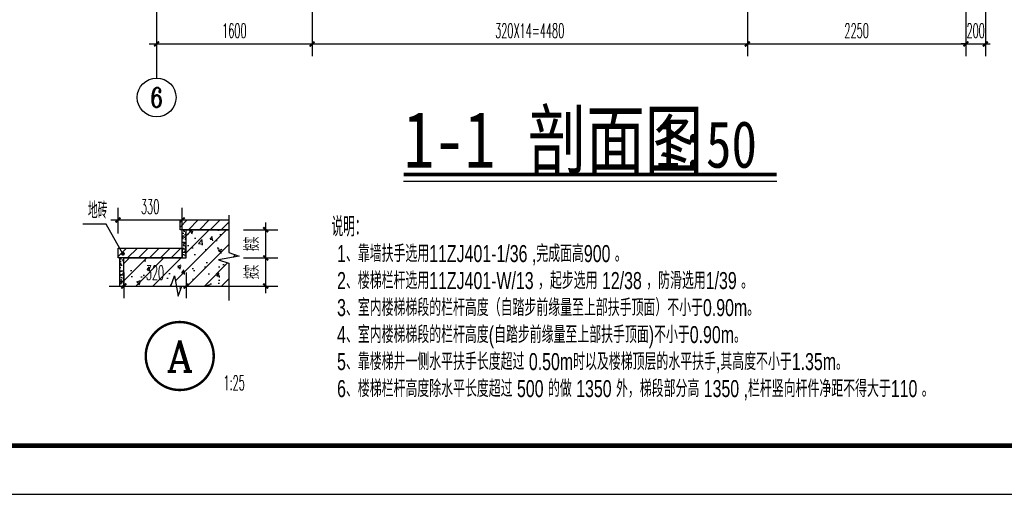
# Model space of a CAD drawing. Extents: x 1779708 to 7299578, y -1121471 to 88434.
# Tile 662 of 1056: x 6073326 to 6083460, y -973850 to -968966. Entities that reach past the tile are written whole.
import ezdxf
from ezdxf.enums import TextEntityAlignment as Align

# ---------------------------------------------------------------- set-up
doc = ezdxf.new("R2010")
doc.units = 0
doc.header["$LTSCALE"] = 1000
doc.header["$MEASUREMENT"] = 0
doc.layers.get('0').update_dxf_attribs({"linetype": 'CONTINUOUS'})
doc.layers.get('Defpoints').update_dxf_attribs({"linetype": 'CONTINUOUS'})
for name, color, linetype in [('AXIS', 3, 'CONTINUOUS'), ('AXIS_TEXT', 7, 'CONTINUOUS'), ('DIM_IDEN', 3, 'CONTINUOUS'), ('DIM_LEAD', 3, 'CONTINUOUS'), ('DIM_SYMB', 3, 'CONTINUOUS'), ('PUB_DIM', 3, 'CONTINUOUS'), ('PUB_TEXT', 7, 'CONTINUOUS'), ('PUB_TITLE', 4, 'CONTINUOUS'), ('WALL', 255, 'CONTINUOUS'), ('可见线', 6, 'CONTINUOUS'), ('填充细线', 8, 'CONTINUOUS'), ('房间名称、编号', 7, 'CONTINUOUS')]:
    doc.layers.add(name, color=color, linetype=linetype)
doc.styles.add('-仿宋_GB2312', font='txt', dxfattribs={"width": 0.8})
doc.styles.add('_HZTXT', font='txt.shx', dxfattribs={"width": 0.6, "bigfont": 'HZTXT.shx'})
doc.styles.add('_TCH_AXIS', font='COMPLEX', dxfattribs={"bigfont": 'GBCBIG'})
doc.styles.add('_TCH_DIM', font='SIMPLEX.shx', dxfattribs={"width": 0.7, "bigfont": 'GBCBIG.shx'})
doc.styles.add('_TCH_DIM_T3', font='SIMPLEX.shx', dxfattribs={"width": 0.494118, "bigfont": 'GBCBIG.shx'})
doc.styles.add('_TCH_LABEL', font='COMPLEX', dxfattribs={"bigfont": 'GBCBIG'})
doc.styles.add('华正字体', font='huazheng.shx', dxfattribs={"width": 0.7, "bigfont": 'hztxt.shx'})
doc.dimstyles.new('_TCH_ARCH&&25', dxfattribs={"dimtxt": 74.375, "dimasz": 25, "dimexe": 62.5, "dimexo": 75, "dimgap": 31.5625, "dimtad": 1, "dimdec": 0, "dimzin": 0, "dimdsep": 46, "dimtxsty": '_TCH_DIM_T3', "dimblk": 'ARCHTICK', "dimcen": 0.09, "dimdle": 37.5, "dimclrt": 7, "dimazin": 2, "dimtfac": 1, "dimtdec": 0, "dimtix": 1, "dimtmove": 2, "dimatfit": 3, "dimfxl": 250, "dimtolj": 1, "dimtzin": 0, "dimarcsym": 0})
doc.dimstyles.new('_TCH_ARCH&&50', dxfattribs={"dimtxt": 148.75, "dimasz": 50, "dimexe": 125, "dimexo": 150, "dimgap": 63.125, "dimtad": 1, "dimdec": 0, "dimzin": 0, "dimdsep": 46, "dimtxsty": '_TCH_DIM_T3', "dimblk": 'ARCHTICK', "dimcen": 0.09, "dimdle": 75, "dimclrt": 7, "dimazin": 2, "dimtfac": 1, "dimtdec": 0, "dimtix": 1, "dimtmove": 2, "dimatfit": 3, "dimfxl": 250, "dimtolj": 1, "dimtzin": 0, "dimarcsym": 0})
pattern_1 = [(50, (-6072575.398, 942323.202), (35.86300913, -3.13760675), [3.75, -41.25]), (355, (-6072575.398, 942323.202), (-6.93756668, 37.60960669), [3, -33]), (100.4514, (-6072572.41, 942322.94), (28.92546909, 34.4719771), [3.1870095, -35.0571056]), (46.1842, (-6072575.398, 942333.202), (53.36205243, -8.27595072), [5.625, -61.875]), (96.6356, (-6072570.95, 942332.513), (46.73313528, 48.70589355), [4.7805144, -52.58565]), (351.1842, (-6072575.4, 942333.2), (46.73309726, 48.70593005), [4.5, -49.5]), (21, (-6072570.398, 942330.702), (29.8453526, -20.13094453), [3.75, -41.25]), (326, (-6072570.398, 942330.702), (12.1657666, 36.25750225), [3, -33]), (71.4514, (-6072567.91, 942329.025), (42.01113143, 16.12652484), [3.1870095, -35.0571056]), (37.5, (-6072575.398, 942323.202), (0.607992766, 16.644692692), [0, -32.6, 0, -33.5, 0, -33.125]), (7.5, (-6072575.398, 942323.202), (13.15347687, 19.720585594), [0, -19.1, 0, -31.85, 0, -12.625]), (327.5, (-6072586.548, 942323.202), (26.69112181, -1.127743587), [0, -12.5, 0, -39, 0, -51.75]), (317.5, (-6072591.548, 942323.202), (29.15930847, 5.00524912), [0, -16.25, 0, -25.9, 0, -36.75])]
pattern_2 = [(45, (-6072575.398, 942323.202), (-28.06330038, 28.06330038), [])]

# ---------------------------------------------------------------- blocks, each defined once
blk = doc.blocks.new('A$C3D8761CE')
at = {"layer": 'PUB_TITLE'}
blk.add_lwpolyline([(0, 0), (84100, 0), (84100, 59400), (0, 59400)], close=True, dxfattribs=at)
at = {"layer": 'PUB_TITLE', "const_width": 100}
blk.add_lwpolyline([(2500, 1000), (83100, 1000), (83100, 58400), (2500, 58400)], close=True, dxfattribs=at)
blk = doc.blocks.new('_ArchTick')
at = {"color": 0, "linetype": 'ByBlock', "const_width": 0.4}
blk.add_lwpolyline([(-0.5, -0.5), (0.5, 0.5)], dxfattribs=at)
blk = doc.blocks.new('*D6922')
at = {"layer": 'Defpoints', "color": 0, "transparency": 16777216}
for p in [(751.5, 365), (941.2, 365), (751.5, 220)]:
    blk.add_point(p, dxfattribs=at)
at = {"layer": 'PUB_DIM', "color": 0, "lineweight": -2, "transparency": 16777216}
for p, q in [((826.5, 365), (1003.7, 365)), ((941.2, 182.5), (941.2, 402.5)), ((826.5, 220), (1003.7, 220))]:
    blk.add_line(p, q, dxfattribs=at)
at = {"layer": 'PUB_DIM', "color": 0, "lineweight": -2, "transparency": 16777216, "xscale": 25, "yscale": 25, "zscale": 25}
for p, rotation in [((941.2, 365), 90), ((941.2, 220), 270)]:
    blk.add_blockref('_ArchTick', p, dxfattribs=dict(at, rotation=rotation))
at = {"layer": 'PUB_DIM', "color": 7, "transparency": 16777216, "insert": (870, 292.5), "char_height": 74.38, "attachment_point": 5, "rotation": 90, "style": '_TCH_DIM_T3'}
blk.add_mtext('\\A1;按实', dxfattribs=at)
blk = doc.blocks.new('*D6923')
at = {"layer": 'Defpoints', "color": 0, "transparency": 16777216}
for p in [(751.5, 220), (941.2, 220), (751.5, 75)]:
    blk.add_point(p, dxfattribs=at)
at = {"layer": 'PUB_DIM', "color": 0, "lineweight": -2, "transparency": 16777216}
for p, q in [((941.2, 37.5), (941.2, 257.5)), ((826.5, 220), (1003.7, 220)), ((826.5, 75), (1003.7, 75))]:
    blk.add_line(p, q, dxfattribs=at)
at = {"layer": 'PUB_DIM', "color": 0, "lineweight": -2, "transparency": 16777216, "xscale": 25, "yscale": 25, "zscale": 25}
for p, rotation in [((941.2, 220), 90), ((941.2, 75), 270)]:
    blk.add_blockref('_ArchTick', p, dxfattribs=dict(at, rotation=rotation))
at = {"layer": 'PUB_DIM', "color": 7, "transparency": 16777216, "insert": (870, 147.5), "char_height": 74.38, "attachment_point": 5, "rotation": 90, "style": '_TCH_DIM_T3'}
blk.add_mtext('\\A1;按实', dxfattribs=at)
blk = doc.blocks.new('*D6924')
at = {"layer": 'Defpoints', "color": 0, "transparency": 16777216}
for p in [(511.5, 415), (181.5, 270), (511.5, 270)]:
    blk.add_point(p, dxfattribs=at)
at = {"layer": 'PUB_DIM', "color": 0, "lineweight": -2, "transparency": 16777216}
for p, q in [((181.5, 345), (181.5, 477.5)), ((511.5, 345), (511.5, 477.5)), ((144, 415), (549, 415))]:
    blk.add_line(p, q, dxfattribs=at)
at = {"layer": 'PUB_DIM', "color": 0, "lineweight": -2, "transparency": 16777216, "xscale": 25, "yscale": 25, "zscale": 25, "rotation": 180}
blk.add_blockref('_ArchTick', (181.5, 415), dxfattribs=at)
at = {"layer": 'PUB_DIM', "color": 0, "lineweight": -2, "transparency": 16777216, "xscale": 25, "yscale": 25, "zscale": 25}
blk.add_blockref('_ArchTick', (511.5, 415), dxfattribs=at)
at = {"layer": 'PUB_DIM', "color": 7, "transparency": 16777216, "insert": (346.5, 483.7), "char_height": 74.38, "attachment_point": 5, "style": '_TCH_DIM_T3'}
blk.add_mtext('\\A1;330', dxfattribs=at)
blk = doc.blocks.new('*D6925')
at = {"layer": 'Defpoints', "color": 0, "transparency": 16777216}
for p in [(211.5, 220), (531.5, 220), (531.5, 75)]:
    blk.add_point(p, dxfattribs=at)
at = {"layer": 'PUB_DIM', "color": 0, "lineweight": -2, "transparency": 16777216}
for p, q in [((211.5, 145), (211.5, 12.5)), ((531.5, 145), (531.5, 12.5)), ((174, 75), (569, 75))]:
    blk.add_line(p, q, dxfattribs=at)
at = {"layer": 'PUB_DIM', "color": 0, "lineweight": -2, "transparency": 16777216, "xscale": 25, "yscale": 25, "zscale": 25, "rotation": 180}
blk.add_blockref('_ArchTick', (211.5, 75), dxfattribs=at)
at = {"layer": 'PUB_DIM', "color": 0, "lineweight": -2, "transparency": 16777216, "xscale": 25, "yscale": 25, "zscale": 25}
blk.add_blockref('_ArchTick', (531.5, 75), dxfattribs=at)
at = {"layer": 'PUB_DIM', "color": 7, "transparency": 16777216, "insert": (371.5, 143.7), "char_height": 74.38, "attachment_point": 5, "style": '_TCH_DIM_T3'}
blk.add_mtext('\\A1;320', dxfattribs=at)
blk = doc.blocks.new('*D2489')
at = {"layer": 'Defpoints', "color": 0, "transparency": 16777216}
for p in [(6083065, -968616), (6083265, -968616), (6083265, -969216)]:
    blk.add_point(p, dxfattribs=at)
at = {"layer": 'PUB_DIM', "color": 0, "lineweight": -2, "transparency": 16777216}
for p, q in [((6083065, -968766), (6083065, -969341)), ((6083265, -968766), (6083265, -969341)), ((6083065, -969216), (6083015, -969216)), ((6083065, -969216), (6083265, -969216)), ((6083265, -969216), (6083315, -969216))]:
    blk.add_line(p, q, dxfattribs=at)
at = {"layer": 'PUB_DIM', "color": 0, "lineweight": -2, "transparency": 16777216, "xscale": 50, "yscale": 50, "zscale": 50}
blk.add_blockref('_ArchTick', (6083065, -969216), dxfattribs=at)
at = {"layer": 'PUB_DIM', "color": 0, "lineweight": -2, "transparency": 16777216, "xscale": 50, "yscale": 50, "zscale": 50, "rotation": 180}
blk.add_blockref('_ArchTick', (6083265, -969216), dxfattribs=at)
at = {"layer": 'PUB_DIM', "color": 7, "transparency": 16777216, "insert": (6083165, -969079), "char_height": 148.8, "attachment_point": 5, "style": '_TCH_DIM_T3'}
blk.add_mtext('\\A1;200', dxfattribs=at)
blk = doc.blocks.new('*D2490')
at = {"layer": 'Defpoints', "color": 0, "transparency": 16777216}
for p in [(6080815, -968616), (6083065, -968616), (6083065, -969216)]:
    blk.add_point(p, dxfattribs=at)
at = {"layer": 'PUB_DIM', "color": 0, "lineweight": -2, "transparency": 16777216}
for p, q in [((6080815, -968766), (6080815, -969341)), ((6083065, -968766), (6083065, -969341)), ((6080740, -969216), (6083140, -969216))]:
    blk.add_line(p, q, dxfattribs=at)
at = {"layer": 'PUB_DIM', "color": 0, "lineweight": -2, "transparency": 16777216, "xscale": 50, "yscale": 50, "zscale": 50, "rotation": 180}
blk.add_blockref('_ArchTick', (6080815, -969216), dxfattribs=at)
at = {"layer": 'PUB_DIM', "color": 0, "lineweight": -2, "transparency": 16777216, "xscale": 50, "yscale": 50, "zscale": 50}
blk.add_blockref('_ArchTick', (6083065, -969216), dxfattribs=at)
at = {"layer": 'PUB_DIM', "color": 7, "transparency": 16777216, "insert": (6081940, -969079), "char_height": 148.8, "attachment_point": 5, "style": '_TCH_DIM_T3'}
blk.add_mtext('\\A1;2250', dxfattribs=at)
blk = doc.blocks.new('*D2491')
at = {"layer": 'Defpoints', "color": 0, "transparency": 16777216}
for p in [(6076335, -968616), (6080815, -968616), (6080815, -969216)]:
    blk.add_point(p, dxfattribs=at)
at = {"layer": 'PUB_DIM', "color": 0, "lineweight": -2, "transparency": 16777216}
for p, q in [((6076335, -968766), (6076335, -969341)), ((6080815, -968766), (6080815, -969341)), ((6076260, -969216), (6080890, -969216))]:
    blk.add_line(p, q, dxfattribs=at)
at = {"layer": 'PUB_DIM', "color": 0, "lineweight": -2, "transparency": 16777216, "xscale": 50, "yscale": 50, "zscale": 50, "rotation": 180}
blk.add_blockref('_ArchTick', (6076335, -969216), dxfattribs=at)
at = {"layer": 'PUB_DIM', "color": 0, "lineweight": -2, "transparency": 16777216, "xscale": 50, "yscale": 50, "zscale": 50}
blk.add_blockref('_ArchTick', (6080815, -969216), dxfattribs=at)
at = {"layer": 'PUB_DIM', "color": 7, "transparency": 16777216, "insert": (6078575, -969079), "char_height": 148.75, "attachment_point": 5, "style": '_TCH_DIM_T3'}
blk.add_mtext('\\A1;320X14=4480', dxfattribs=at)
blk = doc.blocks.new('*D2492')
at = {"layer": 'Defpoints', "color": 0, "transparency": 16777216}
for p in [(6074735, -968616), (6076335, -968616), (6076335, -969216)]:
    blk.add_point(p, dxfattribs=at)
at = {"layer": 'PUB_DIM', "color": 0, "lineweight": -2, "transparency": 16777216}
for p, q in [((6074735, -968766), (6074735, -969341)), ((6076335, -968766), (6076335, -969341)), ((6074660, -969216), (6076410, -969216))]:
    blk.add_line(p, q, dxfattribs=at)
at = {"layer": 'PUB_DIM', "color": 0, "lineweight": -2, "transparency": 16777216, "xscale": 50, "yscale": 50, "zscale": 50, "rotation": 180}
blk.add_blockref('_ArchTick', (6074735, -969216), dxfattribs=at)
at = {"layer": 'PUB_DIM', "color": 0, "lineweight": -2, "transparency": 16777216, "xscale": 50, "yscale": 50, "zscale": 50}
blk.add_blockref('_ArchTick', (6076335, -969216), dxfattribs=at)
at = {"layer": 'PUB_DIM', "color": 7, "transparency": 16777216, "insert": (6075535, -969079), "char_height": 148.8, "attachment_point": 5, "style": '_TCH_DIM_T3'}
blk.add_mtext('\\A1;1600', dxfattribs=at)
blk = doc.blocks.new('A$C2F3A618B')
at = {"layer": '填充细线'}
h = blk.add_hatch(dxfattribs=at)
h.set_pattern_fill('ANSI31', color=256, scale=25, style=0)
h.set_pattern_definition(pattern_2)
h.paths.add_polyline_path([(751.5, 365), (751.5, 415), (501.5, 415), (501.5, 365)])
h = blk.add_hatch(dxfattribs=at)
h.set_pattern_fill('钢筋混凝土', color=256, scale=25, style=0)
h.set_pattern_definition([(45, (-6072575.4, 942323.2), (-44.1941738, 44.1941738), []), (50, (-6072575.4, 942323.2), (179.3150457, -15.6880337), [18.75, -206.25]), (355, (-6072575.4, 942323.2), (-34.6878334, 188.0480334), [15, -165]), (100.4514, (-6072560.45, 942321.9), (144.6273454, 172.3598855), [15.9350475, -175.285528]), (46.1842, (-6072575.4, 942373.2), (266.810262, -41.3797536), [28.125, -309.375]), (96.6356, (-6072553.16, 942369.75), (233.665676, 243.529468), [23.902572, -262.92825]), (351.1842, (-6072575.4, 942373.2), (233.665486, 243.52965), [22.5, -247.5]), (21, (-6072550.4, 942360.7), (149.226763, -100.6547227), [18.75, -206.25]), (326, (-6072550.4, 942360.7), (60.828833, 181.287511), [15, -165]), (71.4514, (-6072537.96, 942352.31), (210.055657, 80.632624), [15.9350475, -175.285528]), (37.5, (-6072575.4, 942323.2), (3.0399638, 83.22346346), [0, -163, 0, -167.5, 0, -165.625]), (7.5, (-6072575.4, 942323.2), (65.7673844, 98.602928), [0, -95.5, 0, -159.25, 0, -63.125]), (327.5, (-6072631.15, 942323.2), (133.45560904, -5.6387179), [0, -62.5, 0, -195, 0, -258.75]), (317.5, (-6072656.15, 942323.2), (145.7965423, 25.0262456), [0, -81.25, 0, -129.5, 0, -183.75])])
h.paths.add_polyline_path([(531.5, 220), (211.5, 220), (211.5, 75), (453.3, 75), (472.4, 127.5), (491, 22.5), (509.6, 75), (751.5, 75), (751.5, 191.9), (699, 210.5), (804, 229), (751.5, 248.1), (751.5, 365), (531.5, 365)])
h = blk.add_hatch(dxfattribs=at)
h.set_pattern_fill('混凝土', color=256, scale=5, style=0)
h.set_pattern_definition(pattern_1)
h.paths.add_polyline_path([(531.5, 365), (511.5, 365), (511.5, 220), (531.5, 220)])
h = blk.add_hatch(dxfattribs=at)
h.set_pattern_fill('ANSI31', color=256, scale=25, style=0)
h.set_pattern_definition(pattern_2)
h.paths.add_polyline_path([(181.5, 270), (511.5, 270), (511.5, 220), (181.5, 220)])
h = blk.add_hatch(dxfattribs=at)
h.set_pattern_fill('混凝土', color=256, scale=5, style=0)
h.set_pattern_definition(pattern_1)
h.paths.add_polyline_path([(191.5, 75), (211.5, 75), (211.5, 220), (191.5, 220)])
at = {"layer": 'DIM_LEAD'}
for p, q in [((120.7, 393.1), (0, 393.1)), ((206.6, 241.4), (120.7, 393.1))]:
    blk.add_line(p, q, dxfattribs=at)
at = {"layer": 'DIM_LEAD', "const_width": 10}
blk.add_lwpolyline([(209, 237, 1), (204.1, 245.7, 1)], format="xyb", close=True, dxfattribs=at)
at = {"layer": 'DIM_SYMB'}
for points in [[(751.5, 440), (751.5, 248.1), (804, 229), (699, 210.5), (751.5, 191.9), (751.5, 0)], [(136.5, 75), (453.3, 75), (472.4, 127.5), (491, 22.5), (509.6, 75), (826.5, 75)]]:
    blk.add_lwpolyline(points, dxfattribs=at)
at = {"layer": 'WALL'}
for points in [[(751.5, 365), (501.5, 365), (501.5, 415), (751.5, 415)], [(511.5, 220), (511.5, 365)], [(531.5, 220), (531.5, 365), (751.5, 365)], [(191.5, 75), (191.5, 220)], [(211.5, 75), (211.5, 220), (531.5, 220)]]:
    blk.add_lwpolyline(points, dxfattribs=at)
blk.add_lwpolyline([(181.5, 270), (511.5, 270), (511.5, 220), (181.5, 220)], close=True, dxfattribs=at)
at = {"layer": 'PUB_TEXT', "color": 7, "style": '_TCH_DIM', "width": 0.7}
blk.add_text('地砖', height=84.4, dxfattribs=at).set_placement((26.2, 422.2))
at = {"layer": 'PUB_DIM'}
for p1, p2, distance, picture, middle in [((181.5, 270), (511.5, 270), 145, '*D6924', (346.5, 483.7)), ((211.5, 220), (531.5, 220), -145, '*D6925', (371.5, 143.7))]:
    dim = blk.add_aligned_dim(p1=p1, p2=p2, distance=distance, dimstyle='_TCH_ARCH&&25', dxfattribs=at)
    dim.commit()
    dim.dimension.update_dxf_attribs({"geometry": picture, "text_midpoint": middle})
for p1, p2, picture, middle in [((751.5, 220), (751.5, 365), '*D6922', (870, 292.5)), ((751.5, 75), (751.5, 220), '*D6923', (870, 147.5))]:
    dim = blk.add_aligned_dim(p1=p1, p2=p2, distance=-189.8, text='按实', dimstyle='_TCH_ARCH&&25', dxfattribs=at)
    dim.commit()
    dim.dimension.update_dxf_attribs({"geometry": picture, "text_midpoint": middle})

msp = doc.modelspace()

# ---------------------------------------------------------------- linework, layer by layer
at = {"layer": 'AXIS'}
msp.add_line((6074735.3, -968216.3), (6074735.3, -969566.3), dxfattribs=at)
msp.add_circle((6074735.3, -969766.3), 200, dxfattribs=at)
at = {"layer": 'DIM_IDEN', "const_width": 25}
msp.add_lwpolyline([(6075323.2, -972427, 1), (6074623.2, -972427, 1)], format="xyb", close=True, dxfattribs=at)
at = {"layer": 'DIM_SYMB', "const_width": 35}
msp.add_lwpolyline([(6077276.7, -970559.3), (6081118.5, -970559.3)], dxfattribs=at)
at = {"layer": 'DIM_SYMB'}
msp.add_lwpolyline([(6077276.7, -970629.3), (6081118.5, -970629.3)], dxfattribs=at)

# ---------------------------------------------------------------- block references
at = {"xscale": 2, "yscale": 2, "zscale": 2}
msp.add_blockref('A$C2F3A618B', (6073975.3, -971856.9), dxfattribs=at)
at = {"layer": '可见线', "xscale": 0.5, "yscale": 0.5, "zscale": 0.5}
msp.add_blockref('A$C3D8761CE', (6048144.5, -973850.2), dxfattribs=at)

# ---------------------------------------------------------------- texts
at = {"layer": 'AXIS_TEXT', "color": 7, "style": '_TCH_AXIS'}
msp.add_text('6', height=199.7, dxfattribs=at).set_placement((6074668.7, -969866.1), (6074801.9, -969866.1), align=Align.FIT)
at = {"layer": 'PUB_TEXT', "color": 7, "style": '-仿宋_GB2312', "width": 0.8}
for s, height, p in [('剖面图', 578.72, (6078555.4, -970489.3)), ('1-1', 578.72, (6077276.7, -970489.3)), ('1:50', 482.27, (6079864.5, -970489.3))]:
    msp.add_text(s, height=height, dxfattribs=at).set_placement(p)
at = {"layer": 'PUB_TEXT'}
for s, height, style, width, p in [('1、靠墙扶手选用11ZJ401-1/36 ,完成面高900 。', 175, '华正字体', 0.7, (6076592.4, -971460.2)), ('2、楼梯栏杆选用11ZJ401-W/13 ，起步选用 12/38 ，防滑选用1/39 。', 175, '华正字体', 0.7, (6076592.4, -971738.1)), ('3、室内楼梯梯段的栏杆高度（自踏步前缘量至上部扶手顶面）不小于0.90m。', 175, '华正字体', 0.7, (6076592.4, -972016.1)), ('4、室内楼梯梯段的栏杆高度(自踏步前缘量至上部扶手顶面)不小于0.90m。', 175, '华正字体', 0.7, (6076592.4, -972294)), ('5、靠楼梯井一侧水平扶手长度超过 0.50m时以及楼梯顶层的水平扶手,其高度不小于1.35m。', 175, '华正字体', 0.7, (6076592.4, -972571.9)), ('1:25', 148.75, '_TCH_DIM', 0.494118, (6075423.2, -972777)), ('6、楼梯栏杆高度除水平长度超过 500 的做 1350 外，梯段部分高 1350 ,栏杆竖向杆件净距不得大于110 。', 175, '华正字体', 0.7, (6076592.4, -972849.8))]:
    msp.add_text(s, height=height, dxfattribs=dict(at, style=style, width=width)).set_placement(p)
at = {"layer": 'PUB_TEXT', "color": 7, "style": '_TCH_LABEL'}
msp.add_text('A', height=318.9, dxfattribs=at).set_placement((6074836.6, -972586.4), (6075109.9, -972586.4), align=Align.FIT)
at = {"layer": '房间名称、编号', "style": '_HZTXT', "width": 0.6}
msp.add_text('说明：', height=200, dxfattribs=at).set_placement((6076535.7, -971196.8))

# ---------------------------------------------------------------- dimensions: what is measured, and where the dimension line sits
at = {"layer": 'PUB_DIM'}
for p1, p2, picture, middle in [((6074735.3, -968616.3), (6076335.3, -968616.3), '*D2492', (6075535.3, -969078.8)), ((6080815.3, -968616.3), (6083065.3, -968616.3), '*D2490', (6081940.3, -969078.8)), ((6083065.3, -968616.3), (6083265.3, -968616.3), '*D2489', (6083165.3, -969078.8))]:
    dim = msp.add_aligned_dim(p1=p1, p2=p2, distance=-600, dimstyle='_TCH_ARCH&&50', dxfattribs=at)
    dim.commit()
    dim.dimension.update_dxf_attribs({"geometry": picture, "text_midpoint": middle})
dim = msp.add_aligned_dim(p1=(6076335.3, -968616.3), p2=(6080815.3, -968616.3), distance=-600, text='320X14=4480', dimstyle='_TCH_ARCH&&50', dxfattribs=at)
dim.commit()
dim.dimension.update_dxf_attribs({"geometry": '*D2491', "text_midpoint": (6078575.3, -969078.8)})

doc.saveas('drawing.dxf')
